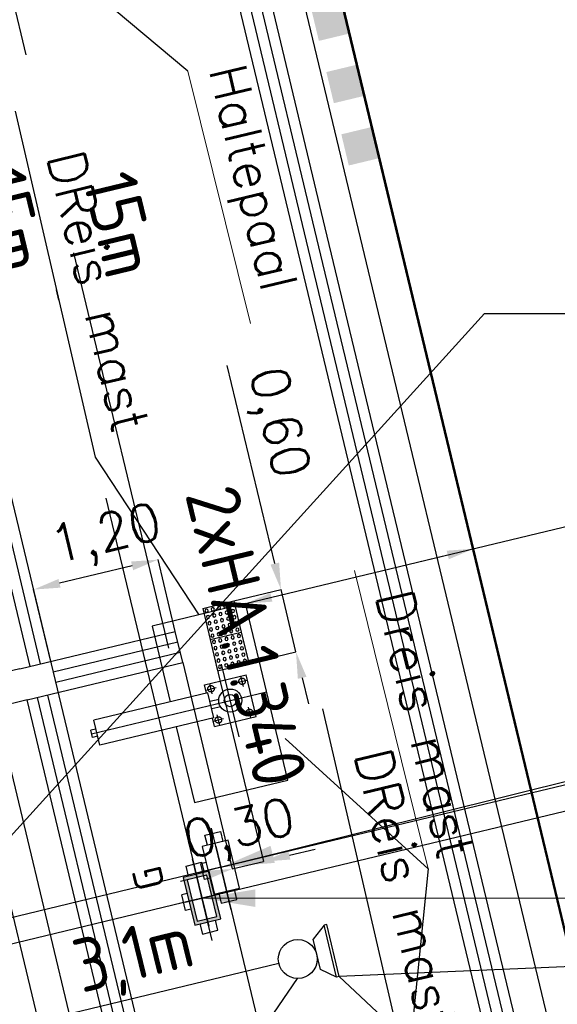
# Model space of a CAD drawing. Header units: millimetres. Extents: x 96940 to 101272, y 432237 to 434659.
# Tile 266 of 398: x 97311 to 97316, y 433538 to 433547. Entities that reach past the tile are written whole.
import ezdxf

# ---------------------------------------------------------------- set-up
doc = ezdxf.new("R2010")
doc.units = ezdxf.units.MM
for name, pattern in [('CENTER', [35.225022, 22.015639, -4.403128, 4.403128, -4.403128]), ('DASHDOT', [25.4, 12.7, -6.35, 0, -6.35]), ('DASHED', [19.05, 12.7, -6.35])]:
    doc.linetypes.add(name, pattern=pattern)
for name, color, linetype in [('NW_MARKERING', 8, 'Continuous'), ('Ondergrond_Nieuw_IP', 8, 'Continuous'), ('R_BL_T_N_MAST', 7, 'Continuous'), ('R_BN_N_Kabels_en_leidingen_maatvoering', 1, 'Continuous'), ('R_BN_T_N_Halte_Blindengeleidelijn', 9, 'Continuous'), ('R_BN_T_N_Halte_DRI', 7, 'Continuous'), ('R_BN_T_N_Halte_Geleidepad_Markering', 9, 'Continuous'), ('R_BN_T_N_Halte_Geleidepad_Markering-maatvoering', 1, 'Continuous'), ('R_BN_T_N_Halte_Perron', 7, 'Continuous'), ('R_BN_T_N_Halte_Perron-Maatvoering', 7, 'Continuous'), ('R_BN_T_N_Kokersysteem Groene Deksel', 7, 'Continuous'), ('R_BN_T_N_Kokersysteem trekput HA.1.340', 7, 'Continuous'), ('R_BN_T_N_Kokersysteem_Coordinaten', 1, 'Continuous'), ('R_BN_T_N_Kokersysteem_laagspanning', 2, 'DASHED'), ('R_BN_T_N_kokersysteem_maatvoering', 7, 'Continuous'), ('R_BN_T_N_Kokersysteem_signaal', 2, 'DASHDOT'), ('R_BN_T_N_Kokersysteem_tekst', 7, 'Continuous'), ('R_BN_T_N_Tekst', 7, 'Continuous'), ('R_BN_T_N_Verkanting_Maatvoering', 7, 'Continuous')]:
    doc.layers.add(name, color=color, linetype=linetype)
doc.layers.add('R_BN_N_T_Halte_Dreismast', color=7, linetype='Continuous', lineweight=25)
doc.styles.get("Standard").update_dxf_attribs({"font": 'romans.shx'})
doc.dimstyles.new('RET 1-500', dxfattribs={"dimtxt": 1, "dimasz": 1, "dimexe": 0.3, "dimexo": 0, "dimgap": 0.3, "dimtad": 1, "dimdec": 3, "dimzin": 1, "dimtxsty": 'Standard', "dimcen": 0, "dimclrd": 1, "dimclre": 1, "dimclrt": 7, "dimaunit": 2, "dimadec": 4, "dimazin": 0, "dimtfac": 1, "dimtdec": 3, "dimtofl": 0, "dimtmove": 0, "dimatfit": 0, "dimfxl": 1, "dimarcsym": 0})

# ---------------------------------------------------------------- blocks, each defined once
blk = doc.blocks.new('HA.1.340')
at = {"layer": 'R_BN_T_N_Kokersysteem trekput HA.1.340', "color": 1, "linetype": 'Continuous'}
for p, q in [((0, 0.1634), (0, -0.2167)), ((0.4086, 0), (-0.3776, 0))]:
    blk.add_line(p, q, dxfattribs=at)
at = {"layer": 'R_BN_T_N_Kokersysteem trekput HA.1.340'}
for p, q in [((-0.075, -0.125), (-0.075, -0.176)), ((0.075, -0.176), (-0.075, -0.176)), ((0.075, -0.125), (0.075, -0.176))]:
    blk.add_line(p, q, dxfattribs=at)
blk.add_lwpolyline([(-0.23, -0.125), (0.23, -0.125), (0.23, 0.125), (-0.23, 0.125)], close=True, dxfattribs=at)
for points in [[(-0.23, -0.075), (-0.3275, -0.075), (-0.3275, 0.075), (-0.23, 0.075)], [(0.23, -0.075), (0.3275, -0.075), (0.3275, 0.075), (0.23, 0.075)]]:
    blk.add_lwpolyline(points, dxfattribs=at)
blk = doc.blocks.new('Groene_deksel_trekput')
at = {"layer": 'R_BN_T_N_Kokersysteem Groene Deksel'}
h = blk.add_hatch(color=256, dxfattribs=at)
h.paths.add_polyline_path([(0, 0.095), (0.2, 0.095), (0.2, 0), (0.23, 0), (0.23, 0.125), (0, 0.125)])
h.paths.add_polyline_path([(0, 0.095), (0, 0.125), (-0.23, 0.125), (-0.23, 0), (-0.2, 0), (-0.2, 0.095)])
h.paths.add_polyline_path([(-0.2, 0), (-0.23, 0), (-0.23, -0.125), (0, -0.125), (0, -0.095), (-0.2, -0.095)])
h.paths.add_polyline_path([(0, -0.095), (0, -0.125), (0.23, -0.125), (0.23, 0), (0.2, 0), (0.2, -0.095)])
for p, q in [((0.23, 0.125), (-0.23, 0.125)), ((-0.23, 0.125), (-0.23, -0.125)), ((0.2, 0.095), (-0.2, 0.095)), ((-0.2, 0.095), (-0.2, -0.095)), ((0.2, -0.095), (0.2, 0.095)), ((0.23, -0.125), (0.23, 0.125)), ((-0.23, -0.125), (0.23, -0.125)), ((-0.2, -0.095), (0.2, -0.095))]:
    blk.add_line(p, q, dxfattribs=at)
at = {"layer": 'R_BN_T_N_Kokersysteem Groene Deksel', "color": 1, "linetype": 'Continuous'}
for p, q in [((0, 0.1634), (0, -0.1634)), ((0.2684, 0), (-0.2684, 0))]:
    blk.add_line(p, q, dxfattribs=at)
at = {"layer": 'R_BN_T_N_Kokersysteem Groene Deksel', "insert": (0.1922, 0.5827), "char_height": 0.275, "width": 0.624705, "attachment_point": 1}
blk.add_mtext('{\\Fisocp|c0;G}', dxfattribs=at)
blk = doc.blocks.new('DREIS')
at = {"layer": 'R_BN_N_T_Halte_Dreismast', "color": 1, "linetype": 'DASHED', "ltscale": 5}
for p, q in [((0, 0.85), (0, -0.85)), ((0.9, 0.85), (0, 0.85)), ((0.9, 0.12), (0.9, 0.85)), ((0.9, -0.85), (0.9, -0.12)), ((0, -0.85), (0.9, -0.85))]:
    blk.add_line(p, q, dxfattribs=at)
at = {"layer": 'R_BN_N_T_Halte_Dreismast', "color": 1, "linetype": 'CENTER', "ltscale": 0.2}
for p, q in [((0.35, 0.35), (0.35, -0.35)), ((1.6872, 0), (0, 0))]:
    blk.add_line(p, q, dxfattribs=at)
at = {"layer": 'R_BN_N_T_Halte_Dreismast'}
for p, q in [((0.15, 0.2), (0.15, -0.2)), ((0.55, 0.2), (0.15, 0.2)), ((0.2, 0.2), (0.2, 0.1)), ((0.55, 0.2), (0.55, 0.12)), ((0.5372, 0.12), (1.6368, 0.12)), ((0.5372, 0.12), (0.5372, -0.12)), ((1.6368, 0.12), (1.6368, -0.12)), ((0.45, 0.035), (0.5372, 0.035)), ((1.6368, 0.035), (1.6872, 0.035)), ((1.6872, 0.035), (1.6872, -0.035)), ((0.45, -0.035), (0.5372, -0.035)), ((1.6368, -0.035), (1.6872, -0.035)), ((0.5372, -0.12), (1.6368, -0.12)), ((0.55, -0.12), (0.55, -0.2)), ((0.55, -0.2), (0.15, -0.2))]:
    blk.add_line(p, q, dxfattribs=at)
at = {"layer": 'R_BN_N_T_Halte_Dreismast', "color": 1, "linetype": 'CENTER', "ltscale": 0.02}
for p, q in [((0.5, 0.2), (0.5, 0.1)), ((0.25, 0.15), (0.15, 0.15)), ((0.55, 0.15), (0.45, 0.15)), ((0.25, -0.15), (0.15, -0.15)), ((0.2, -0.1), (0.2, -0.2)), ((0.55, -0.15), (0.45, -0.15)), ((0.5, -0.1), (0.5, -0.2))]:
    blk.add_line(p, q, dxfattribs=at)
for centre in [(0.2, 0.15), (0.5, 0.15), (0.2, -0.15), (0.5, -0.15)]:
    blk.add_circle(centre, 0.03, dxfattribs=at)
at = {"layer": 'R_BN_N_T_Halte_Dreismast'}
for radius in [0.1085, 0.0571]:
    blk.add_circle((0.35, 0), radius, dxfattribs=at)
blk = doc.blocks.new('Markering geleidepad')
at = {"layer": 'R_BN_T_N_Halte_Geleidepad_Markering'}
for p, q in [((0, 0.3), (0.3, 0.3)), ((0, 0.3), (0, 0)), ((0, 0.3), (0.3, 0.3)), ((0.3, 0.3), (0.3, 0)), ((0.3, 0.3), (0.3, 0)), ((0.3, 0.3), (0.3, 0)), ((0, 0), (0.3, 0))]:
    blk.add_line(p, q, dxfattribs=at)
for centre in [(0.03, 0.27), (0.09, 0.27), (0.15, 0.27), (0.21, 0.27), (0.27, 0.27), (0.03, 0.21), (0.09, 0.21), (0.15, 0.21), (0.21, 0.21), (0.27, 0.21), (0.03, 0.15), (0.03, 0.09), (0.09, 0.15), (0.09, 0.09), (0.15, 0.15), (0.15, 0.09), (0.21, 0.15), (0.21, 0.09), (0.27, 0.15), (0.27, 0.09), (0.03, 0.03), (0.09, 0.03), (0.15, 0.03), (0.21, 0.03), (0.27, 0.03)]:
    blk.add_circle(centre, 0.015, dxfattribs=at)
blk = doc.blocks.new('*D177')
at = {"layer": 'Defpoints', "color": 0, "transparency": 16777216}
for p in [(97296.6348, 433569.8182), (97251.8443, 433559.0453), (97321.432, 433466.7187)]:
    blk.add_point(p, dxfattribs=at)
at = {"layer": 'R_BN_T_N_Verkanting_Maatvoering', "color": 1, "lineweight": -2, "transparency": 16777216}
for p, q in [((97296.6348, 433569.8182), (97251.5526, 433558.9751)), ((97276.4076, 433456.9181), (97252.0781, 433558.073)), ((97321.432, 433466.7187), (97276.3498, 433455.8757))]:
    blk.add_line(p, q, dxfattribs=at)
at = {"layer": 'R_BN_T_N_Verkanting_Maatvoering', "color": 1, "transparency": 16777216}
for points in [[(97252.2402, 433558.112), (97251.9161, 433558.034), (97251.8443, 433559.0453)], [(97276.5696, 433456.9571), (97276.2455, 433456.8791), (97276.6414, 433455.9458)]]:
    blk.add_solid(points, dxfattribs=at)
at = {"layer": 'R_BN_T_N_Verkanting_Maatvoering', "color": 7, "transparency": 16777216, "insert": (97262.7953, 433517.6477), "char_height": 1, "attachment_point": 5, "rotation": 283.52372}
blk.add_mtext('In deze zone 1cm verkanting toepassen', dxfattribs=at)
blk = doc.blocks.new('*D318')
at = {"layer": 'Defpoints', "color": 0, "transparency": 16777216}
for p in [(97307.9754, 433573.1282), (97332.3871, 433507.0067), (97324.3197, 433505.0693)]:
    blk.add_point(p, dxfattribs=at)
at = {"layer": 'R_BN_T_N_Halte_Perron-Maatvoering', "color": 1, "lineweight": -2, "transparency": 16777216}
for p, q in [((97307.9754, 433573.1282), (97316.0428, 433575.0655)), ((97324.3197, 433505.0693), (97332.3871, 433507.0067))]:
    blk.add_line(p, q, dxfattribs=at)
at = {"layer": 'R_BN_T_N_Halte_Perron-Maatvoering', "color": 1, "lineweight": 9, "transparency": 16777216}
blk.add_line((97316.1012, 433574.8225), (97332.3287, 433507.2498), dxfattribs=at)
at = {"layer": 'R_BN_T_N_Halte_Perron-Maatvoering', "color": 1, "transparency": 16777216}
for points in [[(97316.1417, 433574.8322), (97316.0606, 433574.8127), (97316.0428, 433575.0655)], [(97332.3692, 433507.2595), (97332.2882, 433507.24), (97332.3871, 433507.0067)]]:
    blk.add_solid(points, dxfattribs=at)
at = {"layer": 'R_BN_T_N_Halte_Perron-Maatvoering', "color": 7, "transparency": 16777216, "insert": (97324.0374, 433542.9531), "char_height": 0.35, "attachment_point": 5, "rotation": 283.50383}
blk.add_mtext('70.00', dxfattribs=at)
blk = doc.blocks.new('*D335')
at = {"layer": 'Defpoints', "color": 0, "transparency": 16777216}
for p in [(97312.0075, 433567.0904), (97308.9342, 433566.3523), (97316.2045, 433536.0781)]:
    blk.add_point(p, dxfattribs=at)
at = {"layer": 'R_BN_T_N_Halte_Geleidepad_Markering-maatvoering', "color": 1, "lineweight": -2, "transparency": 16777216}
for p, q in [((97308.9342, 433566.3523), (97312.0075, 433567.0904)), ((97319.2195, 433537.0592), (97312.0659, 433566.8473)), ((97316.2045, 433536.0781), (97319.2779, 433536.8161))]:
    blk.add_line(p, q, dxfattribs=at)
at = {"layer": 'R_BN_T_N_Halte_Geleidepad_Markering-maatvoering', "color": 1, "transparency": 16777216}
for points in [[(97312.1064, 433566.857), (97312.0254, 433566.8375), (97312.0075, 433567.0904)], [(97319.26, 433537.069), (97319.179, 433537.0495), (97319.2779, 433536.8161)]]:
    blk.add_solid(points, dxfattribs=at)
at = {"layer": 'R_BN_T_N_Halte_Geleidepad_Markering-maatvoering', "color": 7, "transparency": 16777216, "insert": (97315.499, 433553.872), "char_height": 0.35, "attachment_point": 5, "rotation": 283.50383}
blk.add_mtext('31,13', dxfattribs=at)
blk = doc.blocks.new('*D370')
at = {"layer": 'Defpoints', "color": 0, "transparency": 16777216}
for p in [(97311.1803, 433540.9402), (97320.0414, 433504.0419), (97317.6391, 433503.465)]:
    blk.add_point(p, dxfattribs=at)
at = {"layer": 'R_BN_T_N_Halte_Geleidepad_Markering-maatvoering', "color": 1, "lineweight": -2, "transparency": 16777216}
for p, q in [((97311.1803, 433540.9402), (97308.778, 433540.3633)), ((97308.8364, 433540.1202), (97317.5808, 433503.7081)), ((97320.0414, 433504.0419), (97317.6391, 433503.465))]:
    blk.add_line(p, q, dxfattribs=at)
at = {"layer": 'R_BN_T_N_Halte_Geleidepad_Markering-maatvoering', "color": 1, "transparency": 16777216}
for points in [[(97308.8769, 433540.1299), (97308.7959, 433540.1105), (97308.778, 433540.3633)], [(97317.6213, 433503.7178), (97317.5402, 433503.6983), (97317.6391, 433503.465)]]:
    blk.add_solid(points, dxfattribs=at)
at = {"layer": 'R_BN_T_N_Halte_Geleidepad_Markering-maatvoering', "color": 7, "transparency": 16777216, "insert": (97313.8365, 433520.62), "char_height": 0.35, "attachment_point": 5, "rotation": 283.50383}
blk.add_mtext('37,95', dxfattribs=at)
blk = doc.blocks.new('*D371')
at = {"layer": 'Defpoints', "color": 0, "transparency": 16777216}
for p in [(97311.1102, 433541.2319), (97311.1803, 433540.9402), (97309.3872, 433540.8181)]:
    blk.add_point(p, dxfattribs=at)
at = {"layer": 'R_BN_T_N_Halte_Geleidepad_Markering-maatvoering', "color": 1, "lineweight": -2, "transparency": 16777216}
for p, q in [((97309.3288, 433541.0612), (97308.7917, 433543.2976)), ((97311.1102, 433541.2319), (97309.3872, 433540.8181)), ((97311.1803, 433540.9402), (97309.4572, 433540.5264)), ((97309.4572, 433540.5264), (97309.3872, 433540.8181)), ((97309.5156, 433540.2833), (97309.574, 433540.0402))]:
    blk.add_line(p, q, dxfattribs=at)
at = {"layer": 'R_BN_T_N_Halte_Geleidepad_Markering-maatvoering', "color": 1, "transparency": 16777216}
for points in [[(97309.3693, 433541.0709), (97309.2883, 433541.0515), (97309.3872, 433540.8181)], [(97309.5561, 433540.293), (97309.4751, 433540.2736), (97309.4572, 433540.5264)]]:
    blk.add_solid(points, dxfattribs=at)
at = {"layer": 'R_BN_T_N_Halte_Geleidepad_Markering-maatvoering', "color": 7, "transparency": 16777216, "insert": (97309.3309, 433542.3729), "char_height": 0.35, "attachment_point": 5, "rotation": 283.50383}
blk.add_mtext('{\\Famgdt;o} 0,30', dxfattribs=at)
blk = doc.blocks.new('*D372')
at = {"layer": 'Defpoints', "color": 0, "transparency": 16777216}
for p in [(97313.5597, 433541.9744), (97313.1171, 433541.8681), (97313.2572, 433541.2847)]:
    blk.add_point(p, dxfattribs=at)
at = {"layer": 'R_BN_T_N_Halte_Geleidepad_Markering-maatvoering', "color": 1, "lineweight": -2, "transparency": 16777216}
for p, q in [((97313.5013, 433542.2175), (97313.0557, 433544.0731)), ((97313.1171, 433541.8681), (97313.5597, 433541.9744)), ((97313.6998, 433541.391), (97313.5597, 433541.9744)), ((97313.2572, 433541.2847), (97313.6998, 433541.391)), ((97313.7581, 433541.1479), (97313.8165, 433540.9048))]:
    blk.add_line(p, q, dxfattribs=at)
at = {"layer": 'R_BN_T_N_Halte_Geleidepad_Markering-maatvoering', "color": 1, "transparency": 16777216}
for points in [[(97313.5418, 433542.2272), (97313.4608, 433542.2078), (97313.5597, 433541.9744)], [(97313.7987, 433541.1576), (97313.7176, 433541.1382), (97313.6998, 433541.391)]]:
    blk.add_solid(points, dxfattribs=at)
at = {"layer": 'R_BN_T_N_Halte_Geleidepad_Markering-maatvoering', "color": 7, "transparency": 16777216, "insert": (97313.5034, 433543.5292), "char_height": 0.35, "attachment_point": 5, "rotation": 283.50383}
blk.add_mtext('0,60', dxfattribs=at)
blk = doc.blocks.new('*D373')
at = {"layer": 'Defpoints', "color": 0, "transparency": 16777216}
for p in [(97311.2405, 433541.9743), (97312.5688, 433541.5822), (97311.4019, 433541.302)]:
    blk.add_point(p, dxfattribs=at)
at = {"layer": 'R_BN_T_N_Halte_Geleidepad_Markering-maatvoering', "color": 1, "lineweight": -2, "transparency": 16777216}
for p, q in [((97312.5688, 433541.5822), (97312.4073, 433542.2545)), ((97312.1642, 433542.1962), (97311.4835, 433542.0327)), ((97311.4019, 433541.302), (97311.2405, 433541.9743))]:
    blk.add_line(p, q, dxfattribs=at)
at = {"layer": 'R_BN_T_N_Halte_Geleidepad_Markering-maatvoering', "color": 1, "transparency": 16777216}
for points in [[(97312.1545, 433542.2367), (97312.1739, 433542.1557), (97312.4073, 433542.2545)], [(97311.4738, 433542.0732), (97311.4933, 433541.9922), (97311.2405, 433541.9743)]]:
    blk.add_solid(points, dxfattribs=at)
at = {"layer": 'R_BN_T_N_Halte_Geleidepad_Markering-maatvoering', "color": 7, "transparency": 16777216, "insert": (97311.925, 433542.4558), "char_height": 0.35, "attachment_point": 5, "rotation": 13.50383}
blk.add_mtext('1,20', dxfattribs=at)
blk = doc.blocks.new('*D432')
at = {"layer": 'Defpoints', "color": 0, "transparency": 16777216}
for p in [(97305.8032, 433539.6489), (97313.3314, 433508.3007), (97310.9253, 433507.7229)]:
    blk.add_point(p, dxfattribs=at)
at = {"layer": 'R_BN_T_N_Halte_Geleidepad_Markering-maatvoering', "color": 1, "lineweight": -2, "transparency": 16777216}
for p, q in [((97305.8032, 433539.6489), (97303.397, 433539.071)), ((97303.4554, 433538.828), (97310.8669, 433507.966)), ((97313.3314, 433508.3007), (97310.9253, 433507.7229))]:
    blk.add_line(p, q, dxfattribs=at)
at = {"layer": 'R_BN_T_N_Halte_Geleidepad_Markering-maatvoering', "color": 1, "transparency": 16777216}
for points in [[(97303.4959, 433538.8377), (97303.4149, 433538.8182), (97303.397, 433539.071)], [(97310.9074, 433507.9757), (97310.8264, 433507.9562), (97310.9253, 433507.7229)]]:
    blk.add_solid(points, dxfattribs=at)
at = {"layer": 'R_BN_T_N_Halte_Geleidepad_Markering-maatvoering', "color": 7, "transparency": 16777216, "insert": (97310.1052, 433512.4581), "char_height": 0.35, "attachment_point": 5, "rotation": 283.50383}
blk.add_mtext('32,24', dxfattribs=at)
blk = doc.blocks.new('*D542')
at = {"layer": 'Defpoints', "color": 0, "transparency": 16777216}
for p in [(97309.3178, 433553.6635), (97325.3932, 433542.1038), (97312.819, 433539.0841)]:
    blk.add_point(p, dxfattribs=at)
at = {"layer": 'R_BN_N_Kabels_en_leidingen_maatvoering', "color": 1, "lineweight": -2, "transparency": 16777216}
for p, q in [((97309.3178, 433553.6635), (97321.892, 433556.6832)), ((97321.9737, 433556.3429), (97325.3115, 433542.4442)), ((97312.819, 433539.0841), (97325.3932, 433542.1038))]:
    blk.add_line(p, q, dxfattribs=at)
at = {"layer": 'R_BN_N_Kabels_en_leidingen_maatvoering', "color": 1, "transparency": 16777216}
for points in [[(97322.0305, 433556.3565), (97321.917, 433556.3293), (97321.892, 433556.6832)], [(97325.3682, 433542.4578), (97325.2548, 433542.4305), (97325.3932, 433542.1038)]]:
    blk.add_solid(points, dxfattribs=at)
at = {"layer": 'R_BN_N_Kabels_en_leidingen_maatvoering', "color": 7, "transparency": 16777216, "insert": (97324.5869, 433548.0309), "char_height": 1, "attachment_point": 5, "rotation": 283.50381}
blk.add_mtext('15.00', dxfattribs=at)
blk = doc.blocks.new('*D543')
at = {"layer": 'Defpoints', "color": 0, "transparency": 16777216}
for p in [(97309.4951, 433553.9529), (97323.6243, 433541.9258), (97312.9963, 433539.3735)]:
    blk.add_point(p, dxfattribs=at)
at = {"layer": 'R_BN_N_Kabels_en_leidingen_maatvoering', "color": 1, "lineweight": -2, "transparency": 16777216}
for p, q in [((97309.4951, 433553.9529), (97320.123, 433556.5052)), ((97320.2048, 433556.1649), (97323.5425, 433542.2662)), ((97312.9963, 433539.3735), (97323.6243, 433541.9258))]:
    blk.add_line(p, q, dxfattribs=at)
at = {"layer": 'R_BN_N_Kabels_en_leidingen_maatvoering', "color": 1, "transparency": 16777216}
for points in [[(97320.2615, 433556.1785), (97320.148, 433556.1513), (97320.123, 433556.5052)], [(97323.5993, 433542.2798), (97323.4858, 433542.2525), (97323.6243, 433541.9258)]]:
    blk.add_solid(points, dxfattribs=at)
at = {"layer": 'R_BN_N_Kabels_en_leidingen_maatvoering', "color": 7, "transparency": 16777216, "insert": (97322.7576, 433548.1042), "char_height": 1, "attachment_point": 5, "rotation": 283.50383}
blk.add_mtext('15.00', dxfattribs=at)
blk = doc.blocks.new('*D544')
at = {"layer": 'Defpoints', "color": 0, "transparency": 16777216}
for p in [(97312.9963, 433539.3735), (97327.5939, 433525.3958), (97316.966, 433522.8435)]:
    blk.add_point(p, dxfattribs=at)
at = {"layer": 'R_BN_N_Kabels_en_leidingen_maatvoering', "color": 1, "lineweight": -2, "transparency": 16777216}
for p, q in [((97312.9963, 433539.3735), (97323.6243, 433541.9258)), ((97323.706, 433541.5855), (97327.5122, 433525.7361)), ((97316.966, 433522.8435), (97327.5939, 433525.3958))]:
    blk.add_line(p, q, dxfattribs=at)
at = {"layer": 'R_BN_N_Kabels_en_leidingen_maatvoering', "color": 1, "transparency": 16777216}
for points in [[(97323.7627, 433541.5991), (97323.6493, 433541.5719), (97323.6243, 433541.9258)], [(97327.5689, 433525.7498), (97327.4555, 433525.7225), (97327.5939, 433525.3958)]]:
    blk.add_solid(points, dxfattribs=at)
at = {"layer": 'R_BN_N_Kabels_en_leidingen_maatvoering', "color": 7, "transparency": 16777216, "insert": (97327.0328, 433530.7098), "char_height": 1, "attachment_point": 5, "rotation": 283.50383}
blk.add_mtext('17,00', dxfattribs=at)
blk = doc.blocks.new('*D545')
at = {"layer": 'Defpoints', "color": 0, "transparency": 16777216}
for p in [(97312.819, 433539.0841), (97329.3629, 433525.5738), (97316.7887, 433522.5541)]:
    blk.add_point(p, dxfattribs=at)
at = {"layer": 'R_BN_N_Kabels_en_leidingen_maatvoering', "color": 1, "lineweight": -2, "transparency": 16777216}
for p, q in [((97312.819, 433539.0841), (97325.3932, 433542.1038)), ((97325.475, 433541.7635), (97329.2812, 433525.9141)), ((97316.7887, 433522.5541), (97329.3629, 433525.5738))]:
    blk.add_line(p, q, dxfattribs=at)
at = {"layer": 'R_BN_N_Kabels_en_leidingen_maatvoering', "color": 1, "transparency": 16777216}
for points in [[(97325.5317, 433541.7771), (97325.4182, 433541.7499), (97325.3932, 433542.1038)], [(97329.3379, 433525.9278), (97329.2245, 433525.9005), (97329.3629, 433525.5738)]]:
    blk.add_solid(points, dxfattribs=at)
at = {"layer": 'R_BN_N_Kabels_en_leidingen_maatvoering', "color": 7, "transparency": 16777216, "insert": (97327.9906, 433534.2658), "char_height": 1, "attachment_point": 5, "rotation": 283.50385}
blk.add_mtext('17,00', dxfattribs=at)
blk = doc.blocks.new('*D568')
at = {"layer": 'Defpoints', "color": 0, "transparency": 16777216}
for p in [(97312.9132, 433574.314), (97305.8363, 433572.6145), (97313.226, 433541.8429)]:
    blk.add_point(p, dxfattribs=at)
at = {"layer": 'R_BN_T_N_Halte_Perron-Maatvoering', "color": 1, "lineweight": -2, "transparency": 16777216}
for p, q in [((97305.8363, 433572.6145), (97312.9132, 433574.314)), ((97313.226, 433541.8429), (97320.3029, 433543.5424))]:
    blk.add_line(p, q, dxfattribs=at)
at = {"layer": 'R_BN_T_N_Halte_Perron-Maatvoering', "color": 1, "lineweight": 9, "transparency": 16777216}
blk.add_line((97320.2446, 433543.7855), (97312.9715, 433574.0709), dxfattribs=at)
at = {"layer": 'R_BN_T_N_Halte_Perron-Maatvoering', "color": 1, "transparency": 16777216}
for points in [[(97313.012, 433574.0806), (97312.931, 433574.0611), (97312.9132, 433574.314)], [(97320.2851, 433543.7952), (97320.204, 433543.7757), (97320.3029, 433543.5424)]]:
    blk.add_solid(points, dxfattribs=at)
at = {"layer": 'R_BN_T_N_Halte_Perron-Maatvoering', "color": 7, "transparency": 16777216, "insert": (97319.5337, 433548.0659), "char_height": 0.35, "attachment_point": 5, "rotation": 283.50383}
blk.add_mtext('31,65', dxfattribs=at)
blk = doc.blocks.new('*D569')
at = {"layer": 'Defpoints', "color": 0, "transparency": 16777216}
for p in [(97315.0817, 433574.8347), (97306.0307, 433572.6612), (97314.5883, 433537.0269)]:
    blk.add_point(p, dxfattribs=at)
at = {"layer": 'R_BN_T_N_Halte_Perron-Maatvoering', "color": 1, "lineweight": -2, "transparency": 16777216}
for p, q in [((97306.0307, 433572.6612), (97315.0817, 433574.8347)), ((97314.5883, 433537.0269), (97323.6392, 433539.2005))]:
    blk.add_line(p, q, dxfattribs=at)
at = {"layer": 'R_BN_T_N_Halte_Perron-Maatvoering', "color": 1, "lineweight": 9, "transparency": 16777216}
blk.add_line((97323.5809, 433539.4436), (97315.1401, 433574.5917), dxfattribs=at)
at = {"layer": 'R_BN_T_N_Halte_Perron-Maatvoering', "color": 1, "transparency": 16777216}
for points in [[(97315.1806, 433574.6014), (97315.0996, 433574.5819), (97315.0817, 433574.8347)], [(97323.6214, 433539.4533), (97323.5404, 433539.4338), (97323.6392, 433539.2005)]]:
    blk.add_solid(points, dxfattribs=at)
at = {"layer": 'R_BN_T_N_Halte_Perron-Maatvoering', "color": 7, "transparency": 16777216, "insert": (97322.8365, 433543.8635), "char_height": 0.35, "attachment_point": 5, "rotation": 283.50383}
blk.add_mtext('36,65', dxfattribs=at)
blk = doc.blocks.new('*D570')
at = {"layer": 'Defpoints', "color": 0, "transparency": 16777216}
for p in [(97315.3652, 433542.3566), (97315.3652, 433542.3566), (97313.226, 433541.8429)]:
    blk.add_point(p, dxfattribs=at)
at = {"layer": 'R_BN_T_N_Halte_Perron-Maatvoering', "color": 1, "lineweight": 9, "transparency": 16777216}
for p, q in [((97315.3652, 433542.3566), (97320.1136, 433543.4969)), ((97313.4691, 433541.9012), (97315.1221, 433542.2982))]:
    blk.add_line(p, q, dxfattribs=at)
at = {"layer": 'R_BN_T_N_Halte_Perron-Maatvoering', "color": 1, "lineweight": -2, "transparency": 16777216}
for p, q in [((97315.3652, 433542.3566), (97315.3652, 433542.3566)), ((97313.226, 433541.8429), (97313.226, 433541.8429))]:
    blk.add_line(p, q, dxfattribs=at)
at = {"layer": 'R_BN_T_N_Halte_Perron-Maatvoering', "color": 1, "transparency": 16777216}
for points in [[(97315.1124, 433542.3387), (97315.1319, 433542.2577), (97315.3652, 433542.3566)], [(97313.4594, 433541.9417), (97313.4789, 433541.8607), (97313.226, 433541.8429)]]:
    blk.add_solid(points, dxfattribs=at)
at = {"layer": 'R_BN_T_N_Halte_Perron-Maatvoering', "color": 7, "transparency": 16777216, "insert": (97319.4257, 433543.6488), "char_height": 0.35, "attachment_point": 5, "rotation": 13.50383}
blk.add_mtext('2,20', dxfattribs=at)
blk = doc.blocks.new('*D571')
at = {"layer": 'Defpoints', "color": 0, "transparency": 16777216}
for p in [(97316.533, 433537.4939), (97316.533, 433537.4939), (97314.5883, 433537.0269)]:
    blk.add_point(p, dxfattribs=at)
at = {"layer": 'R_BN_T_N_Halte_Perron-Maatvoering', "color": 1, "lineweight": 9, "transparency": 16777216}
for p, q in [((97316.533, 433537.4939), (97321.2605, 433538.6292)), ((97314.8314, 433537.0853), (97316.2899, 433537.4355))]:
    blk.add_line(p, q, dxfattribs=at)
at = {"layer": 'R_BN_T_N_Halte_Perron-Maatvoering', "color": 1, "lineweight": -2, "transparency": 16777216}
for p, q in [((97316.533, 433537.4939), (97316.533, 433537.4939)), ((97314.5883, 433537.0269), (97314.5883, 433537.0269))]:
    blk.add_line(p, q, dxfattribs=at)
at = {"layer": 'R_BN_T_N_Halte_Perron-Maatvoering', "color": 1, "transparency": 16777216}
for points in [[(97316.2802, 433537.4761), (97316.2996, 433537.395), (97316.533, 433537.4939)], [(97314.8216, 433537.1258), (97314.8411, 433537.0448), (97314.5883, 433537.0269)]]:
    blk.add_solid(points, dxfattribs=at)
at = {"layer": 'R_BN_T_N_Halte_Perron-Maatvoering', "color": 7, "transparency": 16777216, "insert": (97320.5727, 433538.7811), "char_height": 0.35, "attachment_point": 5, "rotation": 13.50383}
blk.add_mtext('2,00', dxfattribs=at)
blk = doc.blocks.new('*D573')
at = {"layer": 'Defpoints', "color": 0, "transparency": 16777216}
for p in [(97312.6388, 433541.2905), (97312.9305, 433541.3605), (97313.3946, 433539.428)]:
    blk.add_point(p, dxfattribs=at)
at = {"layer": 'R_BN_T_N_Halte_Geleidepad_Markering-maatvoering', "color": 1, "lineweight": -2, "transparency": 16777216}
for p, q in [((97312.6388, 433541.2905), (97313.1029, 433539.358)), ((97312.9305, 433541.3605), (97313.3946, 433539.428)), ((97313.6377, 433539.4864), (97313.8808, 433539.5448)), ((97313.1029, 433539.358), (97313.3946, 433539.428)), ((97312.8598, 433539.2996), (97312.6167, 433539.2412))]:
    blk.add_line(p, q, dxfattribs=at)
at = {"layer": 'R_BN_T_N_Halte_Geleidepad_Markering-maatvoering', "color": 1, "transparency": 16777216}
for points in [[(97313.6279, 433539.5269), (97313.6474, 433539.4459), (97313.3946, 433539.428)], [(97312.8501, 433539.3401), (97312.8695, 433539.2591), (97313.1029, 433539.358)]]:
    blk.add_solid(points, dxfattribs=at)
at = {"layer": 'R_BN_T_N_Halte_Geleidepad_Markering-maatvoering', "color": 7, "transparency": 16777216, "insert": (97313.1767, 433539.6928), "char_height": 0.35, "attachment_point": 5, "rotation": 13.50383}
blk.add_mtext('0,30', dxfattribs=at)

msp = doc.modelspace()

# ---------------------------------------------------------------- hatches: boundary and pattern name
at = {"layer": 'Ondergrond_Nieuw_IP'}
h = msp.add_hatch(dxfattribs=at)
h.set_pattern_fill('DSV5_19', color=256, scale=0.5, style=0)
h.set_pattern_definition([(160.346175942, (0.4395, 0.23445), (-4.499999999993, 1.499999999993), [0.17415, -22.124953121]), (57.99461679, (0.1875, 1.10155), (4.49999999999, 7.500000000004), [0.221115, -13.929856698]), (139.76364169, (1.3761, 1.23405), (-9.000000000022, 7.499999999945), [0.1512, -25.392879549]), (90, (1.376, 1.0564), (-1.5, 9e-17), [0.177555, -1.322445]), (5.856013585, (1.15425, 0.498), (43.4999999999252, 4.5000000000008), [0.22965, -58.5772373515]), (102.200468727, (1.44735, 0.22275), (-7.4999999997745, 34.5000000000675), [0.3057, -56.4767796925]), (130.601294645, (0.94335, 0.3516), (-1.5, 1.5), [0.162, -13.667316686]), (114.44395478, (0.7676, 1.1074), (-1.499999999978, 3.00000000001), [0.2124, -17.9121689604]), (155.376435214, (0.67965, 1.3008), (-16.499999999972, 7.49999999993), [0.15465, -39.446486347]), (28.810793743, (1.1985, 0.9588), (13.499999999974, 7.499999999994), [0.202635, -34.0355016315]), (173.884496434, (0.6328, 0.8965), (-28.499999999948, 2.999999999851), [0.33, -41.910383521]), (157.166345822, (0.3339, 0.08763), (-17.99999999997, 7.500000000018), [0.19695, -30.726342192]), (11.309932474, (0.7207, 0.45117), (6, 1.5), [0.11951, -7.5290192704]), (17.878696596, (0.30465, 1.2891), (4.4999999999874, 1.500000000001), [0.24645, -48.6130424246]), (154.653824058, (1.1985, 0.9588), (-25.49999999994, 12.000000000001), [0.1866, -31.3490940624]), (175.601294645, (1.09575, 0.3399), (-1.499999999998, 4e-14), [0.15285, -19.4047572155]), (40.601294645, (0.6387, 0.8907), (1.499999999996, 1.5), [0.108045, -13.721271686]), (51.842773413, (1.03125, 1.04535), (10.499999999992, 13.500000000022), [0.3639, -26.342840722]), (72.255328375, (0.72075, 0.9609), (10.499999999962, 32.999999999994), [0.15375, -39.219464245]), (54.162347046, (0.33405, 0.087885), (7.499999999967, 10.499999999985), [0.18045, -33.124954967]), (69.44395478, (0.54495, 0.10547), (1.499999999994, 4.500000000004), [0.25035, -12.565655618]), (69.67686317, (1.09575, 0.3399), (10.4999999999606, 28.4999999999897), [0.16875, -43.0197901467]), (21.447736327, (1.16595, 0.11133), (7.499999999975, 3.0000000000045), [0.30255, -44.8222768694]), (9.46232221, (0.8847, 0.06445), (7.5, 1.5), [0.28515, -8.8389937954]), (51.709836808, (0.63285, 0.3399), (16.4999999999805, 21.000000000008), [0.14184, -36.1693153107]), (124.508522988, (0.3045, 0.9315), (-13.500000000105, 19.499999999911), [0.2064, -28.9183317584]), (47.489552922, (0.1524, 0.1641), (14.999999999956, 16.50000000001), [0.18255, -24.235680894]), (173.018942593, (0.88485, 0.064575), (-61.4999999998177, 7.500000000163), [0.33645, -73.712520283])])
h.paths.add_polyline_path([(97330.26984, 433506.62984), (97346.51407, 433510.53089), (97346.30391, 433511.40601), (97330.9348, 433507.71512), (97310.85477, 433591.32985, -0.0596941), (97309.22114, 433605.2962), (97308.95039, 433605.17041, -0.0039806), (97308.32141, 433604.88426, 0.0579611), (97309.97965, 433591.11969)])

# ---------------------------------------------------------------- linework, layer by layer
at = {"layer": 'NW_MARKERING'}
msp.add_solid([(97314.20629, 433547.18247), (97314.13624, 433547.47417), (97313.91459, 433547.11241), (97313.84453, 433547.40412)], dxfattribs=at)
at = {"layer": 'NW_MARKERING', "extrusion": (0, 0, -1)}
for points in [[(-97314.3464, 433546.59906), (-97314.27635, 433546.89076), (-97314.05469, 433546.529), (-97313.98464, 433546.82071)], [(-97314.48651, 433546.01564), (-97314.41645, 433546.30735), (-97314.1948, 433545.94559), (-97314.12475, 433546.2373)]]:
    msp.add_solid(points, dxfattribs=at)
at = {"layer": 'Ondergrond_Nieuw_IP'}
msp.add_line((97324.31002, 433505.06698), (97307.96572, 433573.12584), dxfattribs=at)
at = {"layer": 'R_BL_T_N_MAST', "color": 7, "linetype": 'Continuous', "ltscale": 10}
for p, q in [((97313.9631, 433538.83125), (97313.86014, 433538.69927)), ((97313.98854, 433538.83736), (97313.9631, 433538.83125)), ((97314.07986, 433538.34507), (97313.9631, 433538.83125)), ((97314.1053, 433538.35118), (97313.98854, 433538.83736)), ((97313.92819, 433538.4159), (97313.86014, 433538.69927)), ((97314.07986, 433538.34507), (97313.92819, 433538.4159)), ((97314.1053, 433538.35118), (97314.07986, 433538.34507))]:
    msp.add_line(p, q, dxfattribs=at)
at = {"layer": 'R_BL_T_N_MAST', "color": 7, "linetype": 'DASHED', "ltscale": 10}
msp.add_line((97313.53925, 433538.47235), (97297.95728, 433534.73035), dxfattribs=at)
at = {"layer": 'R_BL_T_N_MAST', "color": 7, "linetype": 'Continuous', "ltscale": 10}
msp.add_circle((97313.71671, 433538.51497), 0.1825, dxfattribs=at)
at = {"layer": 'R_BN_T_N_Halte_Blindengeleidelijn', "ltscale": 0.01}
for p, q in [((97313.78029, 433545.3163), (97308.74894, 433566.26719)), ((97313.87752, 433545.33965), (97308.83695, 433566.32894)), ((97313.97476, 433545.363), (97308.93419, 433566.35229)), ((97313.68305, 433545.29295), (97308.6517, 433566.24384)), ((97311.20746, 433541.25525), (97305.42867, 433565.31854)), ((97311.30469, 433541.2786), (97305.53513, 433565.30348)), ((97318.68952, 433510.95587), (97305.63236, 433565.32683)), ((97316.10729, 433536.05472), (97313.87752, 433545.33965)), ((97316.20453, 433536.07807), (97313.97476, 433545.363)), ((97315.91282, 433536.00802), (97313.68305, 433545.29295)), ((97316.01006, 433536.03137), (97313.78029, 433545.3163)), ((97318.40704, 433510.84742), (97311.18027, 433540.94019)), ((97318.50427, 433510.87077), (97311.27751, 433540.96354)), ((97318.59229, 433510.93252), (97311.37474, 433540.98689))]:
    msp.add_line(p, q, dxfattribs=at)
at = {"layer": 'R_BN_T_N_Halte_Blindengeleidelijn'}
for p, q in [((97311.11022, 433541.2319), (97312.56875, 433541.58216)), ((97312.6388, 433541.29046), (97312.56875, 433541.58216)), ((97311.42528, 433541.20472), (97312.5921, 433541.48493)), ((97311.44863, 433541.10748), (97312.61545, 433541.38769)), ((97311.18027, 433540.94019), (97312.6388, 433541.29046))]:
    msp.add_line(p, q, dxfattribs=at)
at = {"layer": 'R_BN_T_N_Halte_Geleidepad_Markering-maatvoering', "color": 1}
for p, q in [((97311.06679, 433546.45394), (97311.81775, 433543.2141)), ((97311.81775, 433543.2141), (97312.78849, 433541.73778)), ((97313.94793, 433540.85632), (97314.69888, 433537.61647))]:
    msp.add_line(p, q, dxfattribs=at)
at = {"layer": 'R_BN_T_N_Halte_Perron'}
for p, q in [((97324.31974, 433505.06932), (97307.97544, 433573.12818)), ((97323.97942, 433504.98759), (97307.63512, 433573.04645)), ((97319.74968, 433503.97182), (97303.40538, 433572.03068)), ((97319.45797, 433503.90177), (97303.11367, 433571.96062))]:
    msp.add_line(p, q, dxfattribs=at)
at = {"layer": 'R_BN_T_N_Halte_Perron-Maatvoering', "color": 1}
for p, q in [((97312.68681, 433546.82959), (97311.59961, 433547.73982)), ((97314.93931, 433539.35885), (97313.59799, 433540.57857)), ((97314.93931, 433539.35885), (97314.68738, 433536.89874)), ((97313.71158, 433538.33254), (97312.39215, 433536.41445))]:
    msp.add_line(p, q, dxfattribs=at)
at = {"layer": 'R_BN_T_N_Halte_Perron-Maatvoering', "color": 1, "lineweight": 9}
for p, q in [((97312.68681, 433546.82959), (97313.27303, 433544.46449)), ((97314.24848, 433542.15387), (97314.93931, 433539.35885))]:
    msp.add_line(p, q, dxfattribs=at)
at = {"layer": 'R_BN_T_N_Kokersysteem_laagspanning', "ltscale": 0.3}
for p, q in [((97304.94163, 433572.91382), (97321.51818, 433503.88784)), ((97312.99631, 433539.37354), (97298.26514, 433535.83586))]:
    msp.add_line(p, q, dxfattribs=at)
at = {"layer": 'R_BN_T_N_Kokersysteem_signaal', "color": 2, "linetype": 'DASHDOT', "ltscale": 0.3}
for p, q in [((97304.70826, 433572.85778), (97321.28482, 433503.83179)), ((97312.81899, 433539.08413), (97298.32118, 433535.60249))]:
    msp.add_line(p, q, dxfattribs=at)
at = {"layer": 'R_BN_T_N_Kokersysteem_tekst', "color": 1, "linetype": 'Continuous', "ltscale": 0.05}
msp.add_line((97319.11139, 433533.67628), (97314.1053, 433538.35118), dxfattribs=at)
at = {"layer": 'R_BN_T_N_Tekst', "color": 1, "linetype": 'Continuous', "ltscale": 0.05}
msp.add_line((97324.08259, 433538.77624), (97314.1053, 433538.35118), dxfattribs=at)

# ---------------------------------------------------------------- block references
at = {"layer": 'R_BN_T_N_Halte_Blindengeleidelijn', "linetype": 'ByBlock', "lineweight": -2, "ltscale": 0.05, "xscale": -1, "rotation": 103.5038322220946}
for p in [(97313.11714, 433541.86812), (97313.18719, 433541.57642)]:
    msp.add_blockref('Markering geleidepad', p, dxfattribs=at)
at = {"layer": 'R_BN_T_N_Halte_DRI', "color": 6, "linetype": 'Continuous', "ltscale": 0.05, "rotation": 193.5038322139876}
msp.add_blockref('DREIS', (97313.42453, 433541.01636), dxfattribs=at)
at = {"layer": 'R_BN_T_N_Kokersysteem Groene Deksel', "rotation": 103.4859255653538}
msp.add_blockref('Groene_deksel_trekput', (97312.81899, 433539.08413), dxfattribs=at)
at = {"layer": 'R_BN_T_N_Kokersysteem trekput HA.1.340', "color": 6, "ltscale": 0.05, "rotation": 283.5038322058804}
for p in [(97312.99631, 433539.37354), (97312.81899, 433539.08413)]:
    msp.add_blockref('HA.1.340', p, dxfattribs=at)

# ---------------------------------------------------------------- texts
at = {"layer": 'R_BN_T_N_Halte_Geleidepad_Markering-maatvoering', "color": 7, "char_height": 0.35, "attachment_point": 5, "rotation": 283.503832}
for insert in [(97311.84627, 433544.76884), (97314.7274, 433539.17121)]:
    msp.add_mtext('DReis mast', dxfattribs=dict(at, insert=insert))
at = {"layer": 'R_BN_T_N_Halte_Perron-Maatvoering', "color": 7, "char_height": 0.35, "attachment_point": 5, "rotation": 283.446133}
for s, insert in [('Haltepaal', (97313.24512, 433545.82116)), ('Dreis mast', (97314.91139, 433540.71552))]:
    msp.add_mtext(s, dxfattribs=dict(at, insert=insert))
at = {"layer": 'R_BN_T_N_kokersysteem_maatvoering', "char_height": 0.5, "attachment_point": 1}
for s, insert, width, rotation in [('{\\Fisocp|c0;15m}', (97311.14137, 433545.96475), 4.2841301, 283.548702), ('{\\Fisocp|c0;15m}', (97312.18403, 433545.92534), 4.2841301, 283.548702), ('{\\Fisocp|c0;2xHA.1.340}', (97313.14383, 433542.98577), 4.2841301, 283.548702), ('{\\Fisocp|c0;3,1m}', (97311.57126, 433538.68001, 1.36784), 0.6247051, 13.782437)]:
    msp.add_mtext(s, dxfattribs=dict(at, insert=insert, width=width, rotation=rotation))

# ---------------------------------------------------------------- dimensions: what is measured, and where the dimension line sits
at = {"layer": 'R_BN_N_Kabels_en_leidingen_maatvoering', "color": 1}
for base, p1, p2, angle, picture, middle in [((97325.39324, 433542.10383), (97309.31776, 433553.66351), (97312.81898, 433539.08413), 283.503814, '*D542', (97324.0035, 433547.89082)), ((97323.62426, 433541.92584), (97309.49508, 433553.95291), (97312.99631, 433539.37354), 283.503832, '*D543', (97322.17417, 433547.96413))]:
    dim = msp.add_linear_dim(base=base, p1=p1, p2=p2, angle=angle, text='15.00', dimstyle='RET 1-500', override={"dimasz": 0.35, "dimexe": 0, "dimgap": 0.1, "dimdec": 2, "dimzin": 0, "dimtofl": 1, "dimatfit": 2}, dxfattribs=at)
    dim.commit()
    dim.dimension.update_dxf_attribs({"geometry": picture, "text_midpoint": middle, "dimtype": 161})
for base, p1, p2, angle, picture, middle in [((97329.36292, 433525.57382), (97312.81898, 433539.08413), (97316.78866, 433522.55411), 283.503849, '*D545', (97327.31454, 433534.10343)), ((97327.59394, 433525.39582), (97312.99631, 433539.37354), (97316.96598, 433522.84352), 283.503832, '*D544', (97326.35678, 433530.54742))]:
    dim = msp.add_linear_dim(base=base, p1=p1, p2=p2, angle=angle, dimstyle='RET 1-500', override={"dimasz": 0.35, "dimexe": 0, "dimgap": 0.1, "dimdec": 2, "dimzin": 0, "dimtofl": 1, "dimatfit": 2}, dxfattribs=at)
    dim.commit()
    dim.dimension.update_dxf_attribs({"geometry": picture, "text_midpoint": middle, "dimtype": 161})
at = {"layer": 'R_BN_T_N_Halte_Geleidepad_Markering-maatvoering', "color": 1}
for base, p1, p2, angle, picture, middle in [((97312.00753, 433567.09035), (97316.20453, 433536.07807), (97308.93419, 433566.35229), 103.503832, '*D335', (97315.1992, 433553.79999)), ((97313.55965, 433541.97439), (97313.25724, 433541.28471), (97313.11714, 433541.86812), 103.503832, '*D372', (97313.20355, 433543.45723)), ((97311.24045, 433541.97434), (97312.56875, 433541.58216), (97311.40193, 433541.30195), 193.503832, '*D373', (97311.99701, 433542.15602)), ((97313.39459, 433539.42805), (97312.6388, 433541.29046), (97312.93051, 433541.36051), 13.503832, '*D573', (97313.24874, 433539.39302)), ((97317.63914, 433503.46497), (97311.18027, 433540.94019), (97320.04139, 433504.04187), 283.503832, '*D370', (97313.53665, 433520.54805)), ((97310.92527, 433507.72287), (97305.80315, 433539.64888), (97313.3314, 433508.3007), 283.503832, '*D432', (97309.80539, 433512.38615))]:
    dim = msp.add_linear_dim(base=base, p1=p1, p2=p2, angle=angle, dimstyle='RET 1-500', override={"dimtxt": 0.35, "dimasz": 0.25, "dimexe": 0, "dimgap": 0.1, "dimdec": 2, "dimzin": 0, "dimtofl": 1, "dimatfit": 2}, dxfattribs=at)
    dim.commit()
    dim.dimension.update_dxf_attribs({"geometry": picture, "text_midpoint": middle, "dimtype": 161})
dim = msp.add_linear_dim(base=(97309.38717, 433540.81811), p1=(97311.18027, 433540.94019), p2=(97311.11022, 433541.2319), angle=103.503832, text='{\\Famgdt;o} <>', dimstyle='RET 1-500', override={"dimtxt": 0.35, "dimasz": 0.25, "dimexe": 0, "dimgap": 0.1, "dimdec": 2, "dimzin": 0, "dimtofl": 1, "dimatfit": 2}, dxfattribs=at)
dim.commit()
dim.dimension.update_dxf_attribs({"geometry": '*D371', "text_midpoint": (97309.03107, 433542.30095), "dimtype": 161})
at = {"layer": 'R_BN_T_N_Halte_Perron-Maatvoering'}
dim = msp.add_linear_dim(base=(97332.38708, 433507.00668), p1=(97307.97544, 433573.12818), p2=(97324.31974, 433505.06932), angle=283.503832, text='70.00', dimstyle='RET 1-500', override={"dimtxt": 0.35, "dimasz": 0.25, "dimexe": 0, "dimgap": 0.1, "dimdec": 2, "dimzin": 0, "dimtofl": 1, "dimatfit": 2, "dimlwd": 9}, dxfattribs=at)
dim.commit()
dim.dimension.update_dxf_attribs({"geometry": '*D318', "text_midpoint": (97323.76999, 433542.88888), "dimtype": 161})
for base, p1, p2, angle, picture, middle in [((97315.0817, 433574.83474), (97314.58829, 433537.0269), (97306.03074, 433572.66116), 103.503832, '*D569', (97322.53671, 433543.79154)), ((97312.91315, 433574.31396), (97313.22605, 433541.84286), (97305.83626, 433572.61445), 103.503832, '*D568', (97319.23391, 433547.99386)), ((97315.36523, 433542.35658), (97313.22605, 433541.84286), (97315.36523, 433542.35658), 13.503832, '*D570', (97319.49773, 433543.349)), ((97316.53299, 433537.49392), (97314.58829, 433537.0269), (97316.53299, 433537.49392), 13.503832, '*D571', (97320.64466, 433538.48133))]:
    dim = msp.add_linear_dim(base=base, p1=p1, p2=p2, angle=angle, dimstyle='RET 1-500', override={"dimtxt": 0.35, "dimasz": 0.25, "dimexe": 0, "dimgap": 0.1, "dimdec": 2, "dimzin": 0, "dimtofl": 1, "dimatfit": 2, "dimlwd": 9}, dxfattribs=at)
    dim.commit()
    dim.dimension.update_dxf_attribs({"geometry": picture, "text_midpoint": middle, "dimtype": 161})
at = {"layer": 'R_BN_T_N_Verkanting_Maatvoering'}
dim = msp.add_linear_dim(base=(97251.84429, 433559.04529), p1=(97321.43199, 433466.71869), p2=(97296.63485, 433569.81816), angle=103.523723, text='In deze zone 1cm verkanting toepassen', dimstyle='RET 1-500', override={"dimdec": 0, "dimtofl": 1}, dxfattribs=at)
dim.commit()
dim.dimension.update_dxf_attribs({"geometry": '*D177', "text_midpoint": (97261.85547, 433517.42168), "dimtype": 161})

# ---------------------------------------------------------------- leaders
at = {"layer": 'R_BN_T_N_Kokersysteem_Coordinaten', "color": 7, "annotation_type": 0, "has_hookline": 1, "hookline_direction": 0}
for points, text_width in [([(97309.31776, 433553.66351), (97324.36211, 433547.00611), (97324.86211, 433547.00611)], 5.38095), ([(97309.8533, 433538.37193), (97315.46625, 433544.56031), (97315.96625, 433544.56031)], 5.35714), ([(97312.99631, 433539.37354), (97322.87111, 433541.83803)], 5.38095), ([(97312.81899, 433539.08413), (97323.96385, 433539.09186)], 5.38095)]:
    msp.add_leader(points, dimstyle='RET 1-500', override={"dimasz": 0.5, "dimexe": 0, "dimzin": 0, "dimtofl": 1, "dimatfit": 2}, dxfattribs=dict(at, text_width=text_width))

doc.saveas('drawing.dxf')
